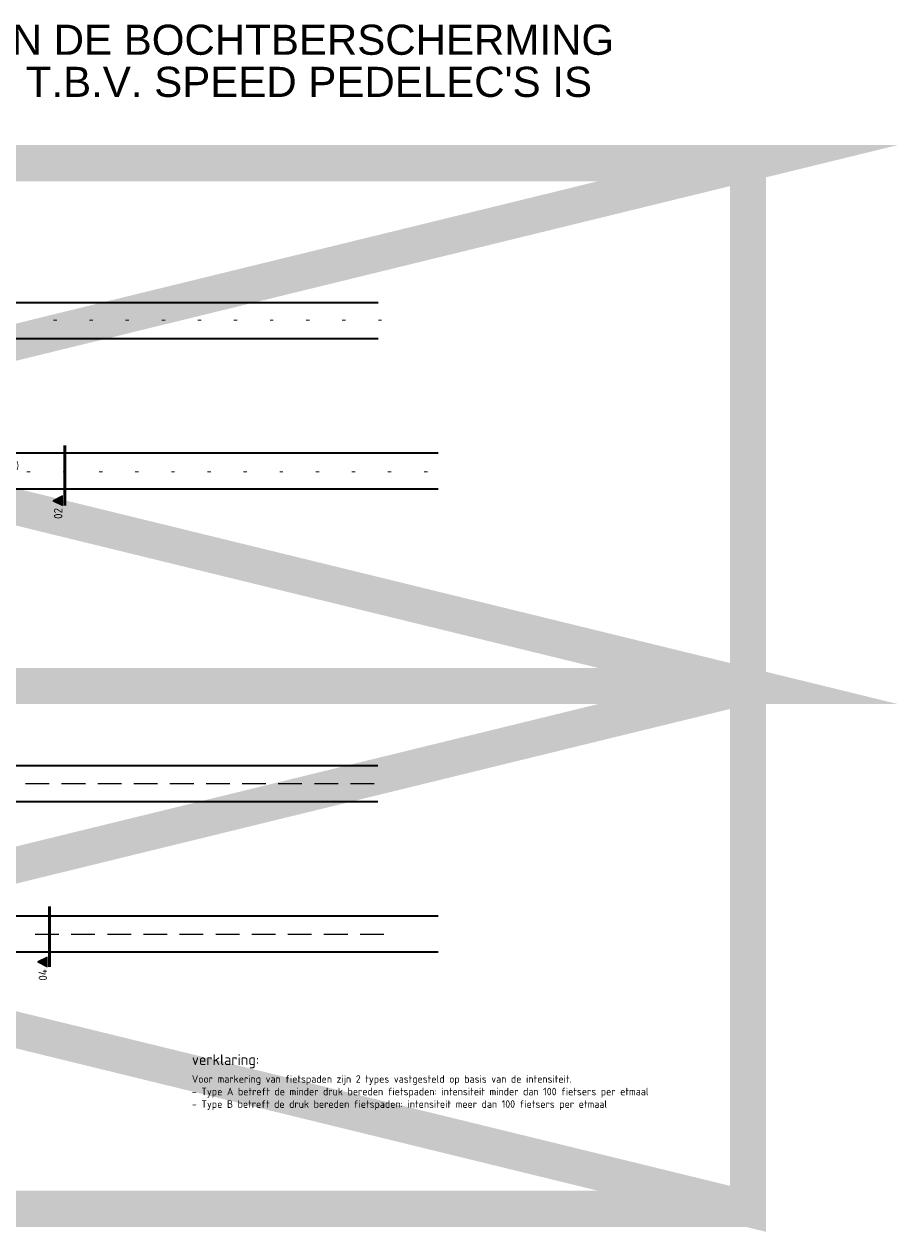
# Model space of a CAD drawing. Header units: metres. Extents: x -699 to 2316, y -1199 to 781.
# Tile 318 of 593: x 156 to 228, y 510 to 610. Entities that reach past the tile are written whole.
import ezdxf
from ezdxf.enums import TextEntityAlignment as Align

# ---------------------------------------------------------------- set-up
doc = ezdxf.new("R2010")
doc.units = ezdxf.units.M
doc.linetypes.add('XX-CENTER', pattern=[8, 5, -1, 1, -1])
for name, color, linetype, lineweight in [('N-WE-VH-KANTVERHARDING-G', 210, 'Continuous', 35), ('N-WE-VW-MARKERING_LANGS_STREEP_DOORGETROKKEN_010-G', 7, 'Continuous', 13), ('X-XX-AL-T25', 7, 'Continuous', 25), ('X-XX-AL-T35', 50, 'Continuous', 35), ('X-XX-AL-VERWIJZING_DOORSNEDE-G', 7, 'XX-CENTER', 18)]:
    doc.layers.add(name, color=color, linetype=linetype, lineweight=lineweight)
doc.layers.add('X-XX-AL-TEKENBLAD_VIEWPORT-G', color=7, linetype='Continuous', lineweight=18, plot=False)
doc.styles.add('ariel', font='arial.ttf')
doc.styles.add('NLCS-ISO', font='NLCS-ISO.ttf')
doc.styles.add('rtw_iso', font='iso-rtw.shx')

# ---------------------------------------------------------------- blocks, each defined once
blk = doc.blocks.new('DP')
at = {"linetype": 'Continuous'}
blk.add_hatch(color=256, dxfattribs=at).paths.add_polyline_path([(4, 1), (2, 5), (0, 1)])
at = {"linetype": 'Continuous', "flags": 128}
blk.add_lwpolyline([(4, 1), (2, 5), (0, 1), (4, 1)], dxfattribs=at)
at = {"lineweight": 35, "style": 'rtw_iso'}
blk.add_attdef('DP', text='', height=3.5, rotation=360, dxfattribs=at).set_placement((-1, 1), align=Align.RIGHT)

msp = doc.modelspace()

# ---------------------------------------------------------------- linework, layer by layer
at = {"color": 252, "const_width": 3}
msp.add_lwpolyline([(215.9474, 511.8362), (38.3424, 555.2654), (215.9474, 598.6945), (38.3424, 598.6945), (215.9474, 555.2654), (38.3424, 555.2654), (38.3424, 511.8362), (215.9474, 555.2654), (215.9474, 511.8362), (38.3424, 511.8362), (38.3424, 598.6945), (215.9474, 598.6945), (215.9474, 511.8362)], dxfattribs=at)
at = {"color": 252, "const_width": 1}
msp.add_lwpolyline([(38.3424, 598.6945), (215.9474, 598.6945), (215.9474, 511.8362), (38.3424, 511.8362)], close=True, dxfattribs=at)
at = {"layer": 'N-WE-VH-KANTVERHARDING-G'}
for p, q in [((185.2108, 587.1044), (90.9216, 587.1044)), ((185.2108, 584.1044), (96.4216, 584.1044)), ((190.2108, 574.6044), (95.9216, 574.6044)), ((190.2108, 571.6044), (95.9216, 571.6044)), ((185.1932, 548.6442), (90.9041, 548.6442)), ((185.1932, 545.6442), (96.4041, 545.6442)), ((190.1932, 536.1442), (95.9041, 536.1442)), ((190.1932, 533.1442), (95.9041, 533.1442))]:
    msp.add_line(p, q, dxfattribs=at)
at = {"layer": 'N-WE-VW-MARKERING_LANGS_STREEP_DOORGETROKKEN_010-G', "const_width": 0.1}
for points in [[(155.9016, 547.1442), (157.9016, 547.1442)], [(158.9016, 547.1442), (160.9016, 547.1442)], [(161.9016, 547.1442), (163.9016, 547.1442)], [(164.9016, 547.1442), (166.9016, 547.1442)], [(167.9016, 547.1442), (169.9016, 547.1442)], [(170.9016, 547.1442), (172.9016, 547.1442)], [(173.9016, 547.1442), (175.9016, 547.1442)], [(176.9016, 547.1442), (178.9016, 547.1442)], [(179.9016, 547.1442), (181.9016, 547.1442)], [(182.9016, 547.1442), (184.9016, 547.1442)], [(158.7015, 534.6442), (156.7015, 534.6442)], [(161.7015, 534.6442), (159.7015, 534.6442)], [(164.7015, 534.6442), (162.7015, 534.6442)], [(167.7015, 534.6442), (165.7015, 534.6442)], [(170.7015, 534.6442), (168.7015, 534.6442)], [(173.7015, 534.6442), (171.7015, 534.6442)], [(176.7015, 534.6442), (174.7015, 534.6442)], [(179.7015, 534.6442), (177.7015, 534.6442)], [(182.7015, 534.6442), (180.7015, 534.6442)], [(185.7015, 534.6442), (183.7015, 534.6442)]]:
    msp.add_lwpolyline(points, dxfattribs=at)
at = {"layer": 'N-WE-VW-MARKERING_LANGS_STREEP_DOORGETROKKEN_010-G'}
for points in [[(158.2191, 585.6044), (158.5191, 585.6044), (158.2191, 585.7044), (158.5191, 585.7044)], [(161.2191, 585.6044), (161.5191, 585.6044), (161.2191, 585.7044), (161.5191, 585.7044)], [(164.2191, 585.6044), (164.5191, 585.6044), (164.2191, 585.7044), (164.5191, 585.7044)], [(167.2191, 585.6044), (167.5191, 585.6044), (167.2191, 585.7044), (167.5191, 585.7044)], [(170.2191, 585.6044), (170.5191, 585.6044), (170.2191, 585.7044), (170.5191, 585.7044)], [(173.2191, 585.6044), (173.5191, 585.6044), (173.2191, 585.7044), (173.5191, 585.7044)], [(176.2191, 585.6044), (176.5191, 585.6044), (176.2191, 585.7044), (176.5191, 585.7044)], [(179.2191, 585.6044), (179.5191, 585.6044), (179.2191, 585.7044), (179.5191, 585.7044)], [(182.2191, 585.6044), (182.5191, 585.6044), (182.2191, 585.7044), (182.5191, 585.7044)], [(185.2191, 585.6044), (185.5191, 585.6044), (185.2191, 585.7044), (185.5191, 585.7044)], [(156.0191, 573.0044), (156.3191, 573.0044), (156.0191, 573.1044), (156.3191, 573.1044)], [(159.0191, 573.0044), (159.3191, 573.0044), (159.0191, 573.1044), (159.3191, 573.1044)], [(162.0191, 573.0044), (162.3191, 573.0044), (162.0191, 573.1044), (162.3191, 573.1044)], [(165.0191, 573.0044), (165.3191, 573.0044), (165.0191, 573.1044), (165.3191, 573.1044)], [(168.0191, 573.0044), (168.3191, 573.0044), (168.0191, 573.1044), (168.3191, 573.1044)], [(171.0191, 573.0044), (171.3191, 573.0044), (171.0191, 573.1044), (171.3191, 573.1044)], [(174.0191, 573.0044), (174.3191, 573.0044), (174.0191, 573.1044), (174.3191, 573.1044)], [(177.0191, 573.0044), (177.3191, 573.0044), (177.0191, 573.1044), (177.3191, 573.1044)], [(180.0191, 573.0044), (180.3191, 573.0044), (180.0191, 573.1044), (180.3191, 573.1044)], [(183.0191, 573.0044), (183.3191, 573.0044), (183.0191, 573.1044), (183.3191, 573.1044)], [(186.0191, 573.0044), (186.3191, 573.0044), (186.0191, 573.1044), (186.3191, 573.1044)], [(189.0191, 573.0044), (189.3191, 573.0044), (189.0191, 573.1044), (189.3191, 573.1044)]]:
    msp.add_solid(points, dxfattribs=at)
at = {"layer": 'X-XX-AL-VERWIJZING_DOORSNEDE-G', "lineweight": 50}
for p, q in [((159.1795, 570.2541), (159.1795, 575.3177)), ((157.9041, 531.9439), (157.9041, 537.0075))]:
    msp.add_line(p, q, dxfattribs=at)

# ---------------------------------------------------------------- block references
at = {"layer": 'X-XX-AL-VERWIJZING_DOORSNEDE-G'}
ref = msp.add_blockref('DP', (159.1795, 570.2541), dxfattribs=dict(at, xscale=0.1999999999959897, yscale=0.1999999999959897, zscale=0.1999999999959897, rotation=89.99999997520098))
ref.add_attrib('DP', '02', dxfattribs={"layer": '0', "lineweight": 35, "height": 0.7, "rotation": 90, "style": 'NLCS-ISO'}).set_placement((158.9795, 570.0542), align=Align.RIGHT)
ref = msp.add_blockref('DP', (157.9041, 531.9439), dxfattribs=dict(at, xscale=0.1999999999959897, yscale=0.1999999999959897, zscale=0.1999999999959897, rotation=89.99999997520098))
ref.add_attrib('DP', '04', dxfattribs={"layer": '0', "lineweight": 35, "height": 0.7, "rotation": 90, "style": 'NLCS-ISO'}).set_placement((157.7041, 531.744), align=Align.RIGHT)

# ---------------------------------------------------------------- texts
at = {"layer": 'X-XX-AL-T25', "style": 'NLCS-ISO'}
msp.add_text('0.30-2.70 (0.10)', height=0.625, rotation=360, dxfattribs=at).set_placement((150.0286, 573.2544))
at = {"layer": 'X-XX-AL-T25', "insert": (169.7363, 522.9338), "char_height": 0.625, "width": 48.253748, "attachment_point": 1, "style": 'NLCS-ISO'}
msp.add_mtext('Voor markering van fietspaden zijn 2 types vastgesteld op basis van de intensiteit.\\P- Type A betreft de minder druk bereden fietspaden: intensiteit minder dan 100 fietsers per etmaal\\P- Type B betreft de druk bereden fietspaden: intensiteit meer dan 100 fietsers per etmaal', dxfattribs=at)
at = {"layer": 'X-XX-AL-T35', "style": 'NLCS-ISO'}
msp.add_text('verklaring:', height=0.9, dxfattribs=at).set_placement((169.7363, 523.7838))
at = {"layer": 'X-XX-AL-TEKENBLAD_VIEWPORT-G', "color": 252, "style": 'ariel'}
for s, p in [('VOORLOPIG VAN DE BAAN DOORDAT HET GEEN VERMINDERING VAN DE BOCHTBERSCHERMING', (38.3424, 607.6945)), ("OPLEVERD EN ER NOG GEEN BELEID IS VOOR EXTRA INVESTERING T.B.V. SPEED PEDELEC'S IS", (38.3424, 604.1945))]:
    msp.add_text(s, height=2.5, dxfattribs=at).set_placement(p)

doc.saveas('drawing.dxf')
